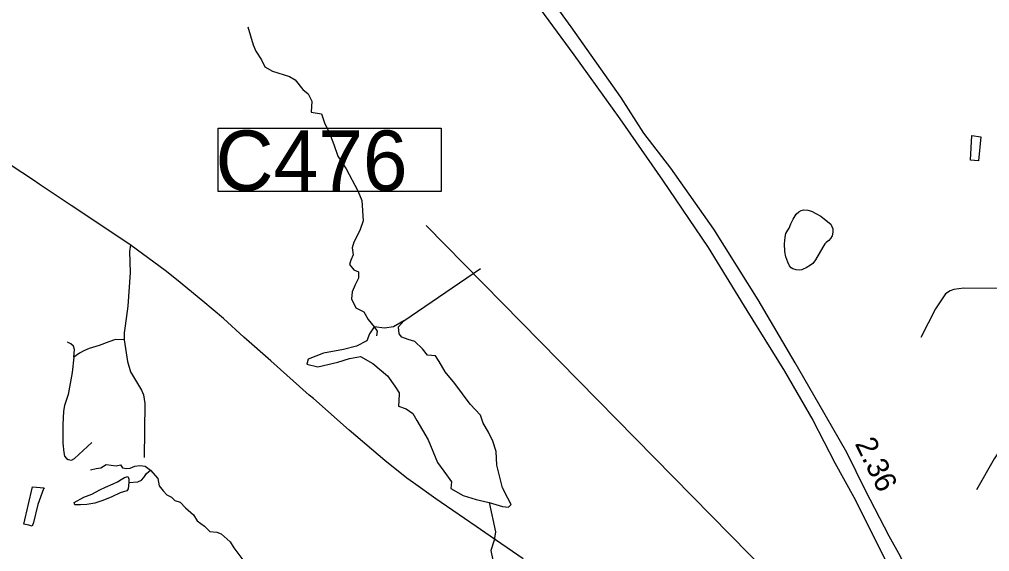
# Model space of a CAD drawing. Extents: x 2082433 to 2279600, y 546599 to 755198.
# Drawn here: x 2171934 to 2177586, y 562498 to 565600 of the extents above; entities that cross this region are included whole.
import ezdxf

# ---------------------------------------------------------------- set-up
doc = ezdxf.new("R2010")
doc.units = 0
for name, color, linetype in [('Exist Hydrographic Creek Single Shore', 7, 'Continuous'), ('Exist Hydrographic Misc Water Feature', 7, 'Continuous'), ('Exist Hydrographic Pond Over 1500 Sq Ft', 7, 'Continuous'), ('Exist Hydrographic Pond Under 1500 Sq Ft', 7, 'Continuous'), ('Exist Road Non-System Type 51', 7, 'Continuous'), ('Exist Road Primary Interstate Divided Center Attributed', 7, 'Continuous'), ('Exist Road Primary Interstate Mileage Hundredths English Label', 7, 'Continuous'), ('Exist Road Primary Interstate Structure Culvert Number Label', 7, 'Continuous'), ('Exist Road Primary NC Attributed', 7, 'Continuous')]:
    doc.layers.add(name, color=color, linetype=linetype)

msp = doc.modelspace()

# ---------------------------------------------------------------- linework, layer by layer
at = {"layer": 'Exist Hydrographic Creek Single Shore'}
for points in [[(2173265.4, 565557.7), (2173295.5, 565452.2), (2173310.6, 565414.5), (2173344.5, 565365.5), (2173363.3, 565324), (2173408.5, 565297.7), (2173506.4, 565267.5), (2173540.3, 565248.7), (2173585.5, 565192.1), (2173615.6, 565165.7), (2173638.2, 565124.3), (2173634.4, 565060.2), (2173694.7, 565048.9), (2173713.5, 564992.4), (2173736.1, 564947.1), (2173766.2, 564871.8), (2173788.8, 564803.9), (2173837.8, 564728.5), (2173905.6, 564600.4), (2173928.2, 564543.8), (2173935.7, 564427), (2173916.9, 564370.5), (2173883, 564302.6), (2173871.7, 564268.7), (2173879.2, 564227.2), (2173864.1, 564197.1), (2173856.6, 564170.7), (2173883, 564140.6), (2173909.3, 564129.2), (2173909.3, 564091.6), (2173890.5, 564053.9), (2173871.7, 564012.4), (2173867.9, 563970.9), (2173894.3, 563918.2), (2173939.5, 563895.6), (2173965.8, 563850.3), (2173999.7, 563808.9), (2174018.6, 563782.5), (2174014.8, 563756.1)], [(2172348.4, 562974), (2172380.4, 562983.4), (2172408.6, 562987.2), (2172438.8, 563006.1), (2172468.9, 563002.3), (2172497.1, 562998.5), (2172523.5, 563004.2), (2172534.8, 562987.2), (2172557.4, 562981.6), (2172578.1, 562985.3), (2172606.3, 562996.6), (2172634.6, 563000.4), (2172666.6, 562996.6), (2172696.7, 562972.1)], [(2172696.7, 562972.1), (2172740, 562925), (2172747.6, 562881.7), (2172772, 562851.5), (2172792.7, 562828.9), (2172819.1, 562815.7), (2172839.8, 562796.9), (2172870, 562785.6), (2172902, 562753.5), (2172947.2, 562712.1), (2172969.7, 562678.1), (2173011.2, 562646.1), (2173043.2, 562616), (2173084.6, 562612.2), (2173109.1, 562600.9), (2173161.8, 562555.6), (2173182.5, 562519.8), (2173240.9, 562442.6)], [(2174670.1, 562783.7), (2174707.7, 562614.1), (2174700.2, 562565.1), (2174681.3, 562504.8), (2174692.6, 562448.2), (2174711.5, 562391.7), (2174707.7, 562331.4), (2174730.3, 562297.5), (2174783, 562271.1), (2174816.9, 562252.2)]]:
    msp.add_lwpolyline(points, dxfattribs=at)
at = {"layer": 'Exist Hydrographic Misc Water Feature'}
for points in [[(2174173, 563842.8), (2174621.1, 564148.1)], [(2172570.6, 562900.5), (2172623.3, 562904.3), (2172645.9, 562913.7), (2172659.1, 562930.7), (2172674.1, 562953.3), (2172696.7, 562972.1)]]:
    msp.add_lwpolyline(points, dxfattribs=at)
at = {"layer": 'Exist Hydrographic Pond Over 1500 Sq Ft'}
msp.add_lwpolyline([(2173706, 563654.3), (2173615.6, 563620.4), (2173608.1, 563590.3), (2173672.1, 563575.2), (2173788.8, 563601.6), (2173856.6, 563624.2), (2173920.6, 563635.5), (2173992.2, 563594), (2174078.8, 563522.4), (2174120.2, 563462.1), (2174146.6, 563424.4), (2174146.6, 563413.1), (2174142.8, 563345.3), (2174188, 563330.2), (2174225.7, 563303.8), (2174248.3, 563262.4), (2174316.1, 563149.3), (2174368.8, 563017.4), (2174421.5, 562945.8), (2174451.6, 562904.3), (2174447.9, 562866.6), (2174519.4, 562825.1), (2174594.7, 562802.5), (2174670.1, 562783.7), (2174749.1, 562761.1), (2174783, 562757.3), (2174798.1, 562772.4), (2174779.3, 562810.1), (2174749.1, 562870.4), (2174715.2, 563002.3), (2174711.5, 563081.4), (2174692.6, 563141.7), (2174666.3, 563194.5), (2174636.2, 563247.3), (2174621.1, 563292.5), (2174560.8, 563356.6), (2174470.5, 563477.2), (2174414, 563545), (2174380.1, 563605.3), (2174357.5, 563639.3), (2174312.3, 563643), (2174282.2, 563680.7), (2174237, 563722.2), (2174199.3, 563733.5), (2174161.7, 563748.6), (2174146.6, 563767.4), (2174142.8, 563808.9), (2174173, 563842.8), (2174112.7, 563808.9), (2174060, 563801.3), (2173999.7, 563808.9), (2173973.4, 563767.4), (2173958.3, 563726), (2173898, 563695.8), (2173822.7, 563677)], close=True, dxfattribs=at)
at = {"layer": 'Exist Hydrographic Pond Under 1500 Sq Ft'}
for points in [[(2177535.4, 564916.3), (2177522.3, 564776), (2177474.5, 564780), (2177483.1, 564923.8), (2177535.4, 564916.3)], [(2176602.6, 564453), (2176644.7, 564419.5), (2176660.5, 564407.4), (2176666.6, 564393.5), (2176672.8, 564379.6), (2176673, 564359.7), (2176669.1, 564339.6), (2176659.2, 564323.2), (2176649.6, 564311.3), (2176633.6, 564299.1), (2176625.4, 564291.4), (2176613.9, 564273.3), (2176593.4, 564235), (2176571.7, 564199), (2176556.1, 564177), (2176542.2, 564166.9), (2176518.2, 564152.7), (2176500.1, 564144.5), (2176492.3, 564140.8), (2176478.4, 564138.5), (2176460.3, 564140.4), (2176440.7, 564146.2), (2176430.4, 564152.2), (2176420.1, 564164.3), (2176410.3, 564186), (2176399.8, 564216), (2176393.7, 564248.2), (2176391.2, 564292), (2176395.3, 564331.8), (2176399.2, 564352), (2176410.9, 564372.1), (2176418.9, 564384.3), (2176429, 564408.3), (2176440.9, 564436.1), (2176460.3, 564464.4), (2176474.3, 564478.5), (2176488.2, 564486.5), (2176502.6, 564490.4), (2176526.6, 564488.4), (2176548.5, 564482.7), (2176574.3, 564469.1), (2176602.6, 564453)], [(2171988.6, 562651.7), (2171960.1, 562657.6), (2172010.9, 562875.9), (2172078.8, 562870.1), (2172074.9, 562864.2)], [(2172074.9, 562864.2), (2172041.7, 562772.3), (2172016.2, 562667.8), (2172008.2, 562645.9), (2171988.6, 562651.7)]]:
    msp.add_lwpolyline(points, dxfattribs=at)
msp.add_lwpolyline([(2172252.3, 562783.7), (2172308.8, 562815.7), (2172355.9, 562832.7), (2172403, 562859.1), (2172435, 562874.1), (2172480.2, 562893), (2172504.7, 562904.3), (2172527.3, 562917.5), (2172546.1, 562930.7), (2172564.9, 562936.3), (2172570.6, 562921.3), (2172570.6, 562900.5), (2172566.8, 562864.7), (2172559.3, 562851.5), (2172521.6, 562840.2), (2172472.6, 562817.6), (2172419.9, 562796.9), (2172372.9, 562779.9), (2172325.8, 562772.4), (2172290, 562770.5), (2172256.1, 562770.5)], close=True, dxfattribs=at)
at = {"layer": 'Exist Road Non-System Type 51'}
for points in [[(2172580.9, 564285.4), (2172576.1, 564246.8), (2172578.9, 564124.8), (2172565, 563927.8), (2172549.8, 563814.1), (2172544.2, 563773.9), (2172544.2, 563732.3)], [(2178233.6, 564002.9), (2177942.3, 564013.2), (2177638.7, 564031.8), (2177436.3, 564033.8), (2177378.4, 564025.6), (2177355.7, 564017.3), (2177328.9, 564000.8), (2177271, 563914), (2177186.3, 563746.7)], [(2178233.6, 564002.9), (2178122, 563821.1), (2177973.3, 563610.4), (2177822.5, 563354.3), (2177613.9, 563038.3), (2177510.6, 562858.6)], [(2172544.2, 563732.3), (2172492.9, 563735), (2172454.1, 563721.2), (2172398.6, 563699), (2172340.4, 563682.3), (2172308.5, 563668.5), (2172283.5, 563654.6), (2172251.6, 563632.4)], [(2172251.6, 563632.4), (2172254.4, 563675.4), (2172248.8, 563694.8), (2172233.6, 563708.7), (2172214.2, 563719.8)], [(2172544.2, 563732.3), (2172563.7, 563606), (2172581.7, 563545), (2172610.8, 563496.5), (2172645.5, 563439.6), (2172656.6, 563411.9), (2172664.9, 563360.6), (2172660.7, 563047.1)], [(2172251.6, 563632.4), (2172241.9, 563542.2), (2172216.9, 563413.3), (2172196.1, 563349.5), (2172190.6, 563316.2), (2172186.4, 563237.1), (2172186.4, 563130.3), (2172192, 563074.9), (2172196.1, 563054), (2172208.6, 563040.2), (2172216.9, 563034.6), (2172237.7, 563031.9), (2172254.4, 563040.2), (2172355.6, 563133.1)]]:
    msp.add_lwpolyline(points, dxfattribs=at)
at = {"layer": 'Exist Road Primary Interstate Divided Center Attributed'}
for points in [[(2174845.9, 565828.2), (2175164.1, 565394.3), (2175431.6, 565020.1), (2175679.8, 564662.7), (2175945.9, 564271.5), (2176172.2, 563904.2), (2176391.6, 563549.8), (2176556.4, 563264.9), (2176685, 563014.7), (2176794.7, 562815.2), (2176958.5, 562491.5), (2177140.1, 562106.4), (2177269.2, 561831.4), (2177358, 561613)], [(2177434, 561641.8), (2177405.7, 561712.2), (2177323.8, 561892.9), (2177211.6, 562149), (2177066.5, 562470.2), (2177002.1, 562588.8), (2176863.2, 562854.9), (2176755.4, 563075.3), (2176592.1, 563360.2), (2176453.1, 563598.5), (2176237.7, 563964.8), (2175980.6, 564377.8), (2175729.4, 564733.2), (2175571.4, 564936.4), (2175438.6, 565146.1), (2175148.7, 565557.1), (2174927.3, 565864.9)]]:
    msp.add_lwpolyline(points, dxfattribs=at)
at = {"layer": 'Exist Road Primary Interstate Structure Culvert Number Label'}
msp.add_line((2176846.8, 561810.5), (2174303.9, 564398.5), dxfattribs=at)
msp.add_lwpolyline([(2173092.4, 564965.4), (2174390.2, 564965.4), (2174390.2, 564596.7), (2173092.4, 564596.7)], close=True, dxfattribs=at)
at = {"layer": 'Exist Road Primary NC Attributed'}
msp.add_lwpolyline([(2174868.6, 562455.5), (2174645.5, 562608.7), (2174595, 562644.3), (2174390.5, 562784.9), (2174360.6, 562805.8), (2174229, 562898.2), (2174190.6, 562925.8), (2174062.9, 563028.2), (2173854.3, 563206.6), (2173648, 563390.1), (2173622.3, 563410.8), (2173398.1, 563610.9), (2173241.9, 563747.2), (2173122.4, 563855.9), (2173002.8, 563958.1), (2172849.5, 564084.3), (2172783.8, 564136.6), (2172585.1, 564282.3), (2172349.8, 564439.9), (2172236, 564515.1), (2172049.6, 564639.9), (2172015.5, 564662.6), (2171880.4, 564753.1)], dxfattribs=at)

# ---------------------------------------------------------------- texts
at = {"layer": 'Exist Road Primary Interstate Mileage Hundredths English Label'}
msp.add_text('2.36', height=125, rotation=296.0466, dxfattribs=at).set_placement((2176799.6, 563127.3))
at = {"layer": 'Exist Road Primary Interstate Structure Culvert Number Label'}
msp.add_text('C476', height=350, dxfattribs=at).set_placement((2173076.3, 564602.8))

doc.saveas('drawing.dxf')
